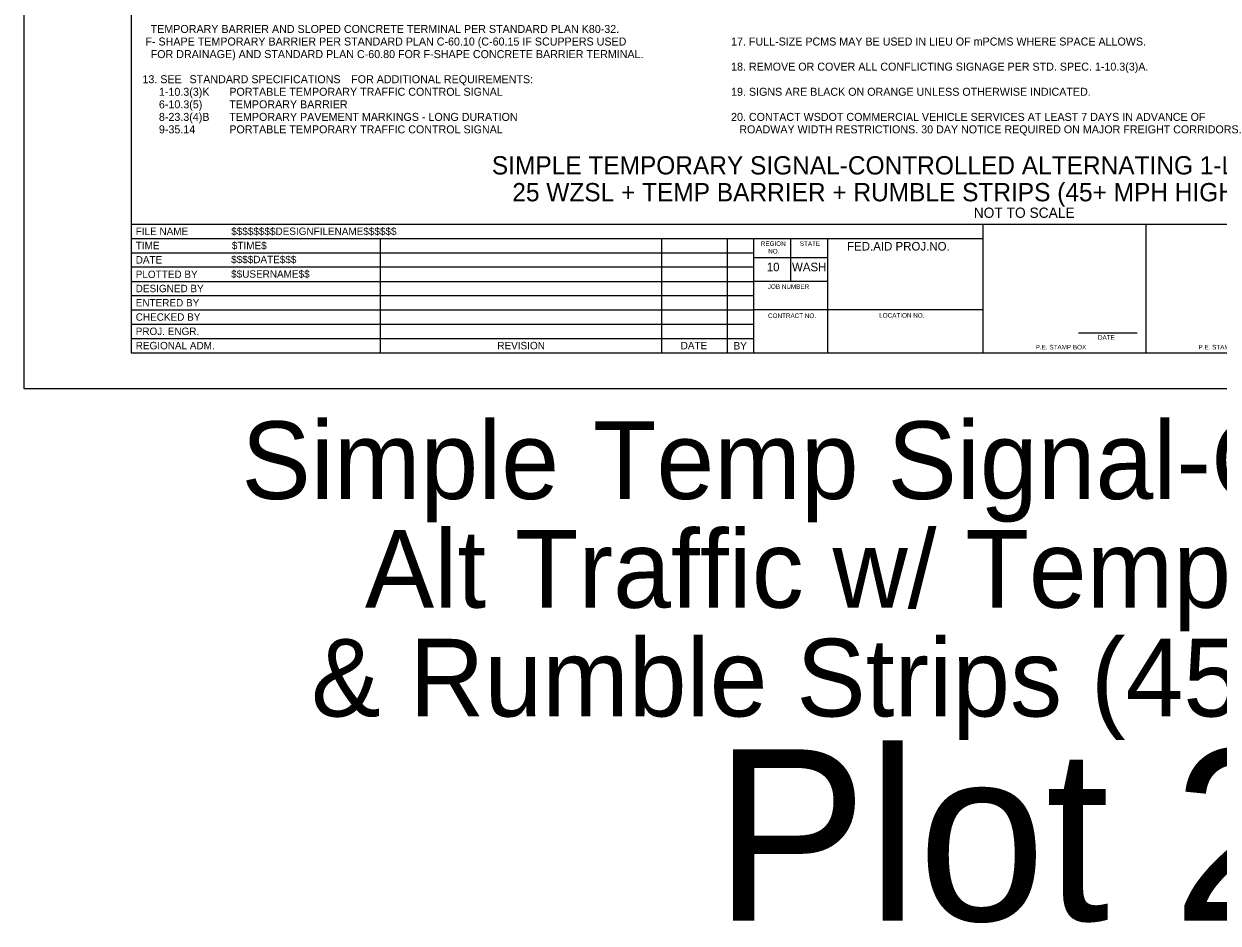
# Model space of a CAD drawing. Extents: x 99977 to 100176, y 99905 to 100011.
# Drawn here: x 100019.06 to 100029.51, y 99995.01 to 100002.88 of the extents above; entities that cross this region are included whole.
import ezdxf

# ---------------------------------------------------------------- set-up
doc = ezdxf.new("R2010")
doc.units = 0
for name, color, linetype in [('SH_DE_DetailHeading1Text', 7, 'Continuous'), ('SH_GI_GeneralNotesBodyText', 7, 'Continuous'), ('SH_GI_PlotLimits', 7, 'Continuous'), ('SH_GI_SheetBorder', 7, 'Continuous'), ('SH_GI_SheetLocationText', 7, 'Continuous'), ('SH_GI_SheetTextInCells', 7, 'Continuous'), ('SH_GI_TitleBlockText', 7, 'Continuous')]:
    doc.layers.add(name, color=color, linetype=linetype)

msp = doc.modelspace()

# ---------------------------------------------------------------- linework, layer by layer
at = {"layer": 'SH_GI_PlotLimits'}
msp.add_lwpolyline([(100019.062, 99999.687), (100036.062, 99999.687), (100036.062, 100010.687), (100019.062, 100010.687)], close=True, dxfattribs=at)
at = {"layer": 'SH_GI_SheetBorder'}
for p, q in [((100020, 100010.375), (100020, 100000)), ((100020, 100001.126), (100035.75, 100001.126)), ((100027.457, 100000), (100027.457, 100001.126)), ((100028.883, 100000), (100028.883, 100001.126)), ((100020, 100001.001), (100027.457, 100001.001)), ((100022.179, 100001.001), (100022.179, 100000)), ((100024.641, 100001.001), (100024.641, 100000)), ((100025.216, 100001.001), (100025.216, 100000)), ((100025.445, 100001.001), (100025.445, 100000)), ((100025.772, 100000.625), (100025.772, 100001.001)), ((100026.096, 100000), (100026.096, 100001.001)), ((100020, 100000.876), (100022.182, 100000.876)), ((100022.182, 100000.876), (100025.447, 100000.876)), ((100026.096, 100000.831), (100025.447, 100000.831)), ((100020, 100000.751), (100022.182, 100000.751)), ((100022.182, 100000.751), (100025.447, 100000.751)), ((100020, 100000.625), (100025.447, 100000.625)), ((100026.096, 100000.625), (100025.447, 100000.625)), ((100020, 100000.5), (100025.447, 100000.5)), ((100020, 100000.375), (100025.447, 100000.375)), ((100027.457, 100000.375), (100025.447, 100000.375)), ((100020, 100000.25), (100025.447, 100000.25)), ((100020, 100000.125), (100025.447, 100000.125)), ((100028.29, 100000.173), (100028.802, 100000.173)), ((100020, 100000), (100035.75, 100000))]:
    msp.add_line(p, q, dxfattribs=at)

# ---------------------------------------------------------------- texts
at = {"layer": 'SH_DE_DetailHeading1Text'}
for s, height, p in [('SIMPLE TEMPORARY SIGNAL-CONTROLLED ALTERNATING 1-LANE, 2-WAY TRAFFIC', 0.16, (100023.157, 100001.561)), ('25 WZSL + TEMP BARRIER + RUMBLE STRIPS (45+ MPH HIGHWAYS, 8+ DAYS)', 0.16, (100023.336, 100001.326)), ('NOT TO SCALE', 0.09, (100027.373, 100001.181))]:
    msp.add_text(s, height=height, rotation=360, dxfattribs=at).set_placement(p)
at = {"layer": 'SH_GI_GeneralNotesBodyText'}
for s, p in [('TEMPORARY BARRIER AND SLOPED CONCRETE TERMINAL PER STANDARD PLAN K80-32.', (100020.172, 100002.8)), (' F- SHAPE TEMPORARY BARRIER PER STANDARD PLAN C-60.10 (C-60.15 IF SCUPPERS USED ', (100020.1, 100002.69)), ('17. FULL-SIZE PCMS MAY BE USED IN LIEU OF mPCMS WHERE SPACE ALLOWS.', (100025.25, 100002.69)), ('FOR DRAINAGE) AND STANDARD PLAN C-60.80 FOR F-SHAPE CONCRETE BARRIER TERMINAL.', (100020.172, 100002.58)), ('18. REMOVE OR COVER ALL CONFLICTING SIGNAGE PER STD. SPEC. 1-10.3(3)A.', (100025.25, 100002.47)), ('13. SEE ', (100020.1, 100002.36)), ('STANDARD SPECIFICATIONS', (100020.512, 100002.36)), (' FOR ADDITIONAL REQUIREMENTS:', (100021.9, 100002.36)), ('1-10.3(3)K', (100020.244, 100002.25)), ('PORTABLE TEMPORARY TRAFFIC CONTROL SIGNAL', (100020.86, 100002.25)), ('19. SIGNS ARE BLACK ON ORANGE UNLESS OTHERWISE INDICATED.', (100025.25, 100002.25)), ('6-10.3(5)', (100020.244, 100002.14)), ('TEMPORARY BARRIER', (100020.86, 100002.14)), ('8-23.3(4)B', (100020.244, 100002.03)), ('TEMPORARY PAVEMENT MARKINGS - LONG DURATION', (100020.86, 100002.03)), ('20. CONTACT WSDOT COMMERCIAL VEHICLE SERVICES AT LEAST 7 DAYS IN ADVANCE OF ', (100025.25, 100002.03)), ('9-35.14', (100020.244, 100001.921)), ('PORTABLE TEMPORARY TRAFFIC CONTROL SIGNAL', (100020.86, 100001.921)), ('ROADWAY WIDTH RESTRICTIONS. 30 DAY NOTICE REQUIRED ON MAJOR FREIGHT CORRIDORS.', (100025.322, 100001.921))]:
    msp.add_text(s, height=0.07, rotation=360, dxfattribs=at).set_placement(p)
at = {"layer": 'SH_GI_SheetLocationText'}
for s, height, p in [('Simple', 0.68, (100020.966, 99998.719)), (' Temp Signal-Controlled', 0.68, (100023.789, 99998.719)), ('Alt Traffic w/ Temp Barrier', 0.68, (100022.046, 99997.767)), ('& Rumble Strips (45+ mph)', 0.68, (100021.576, 99996.815)), ('Plot 2', 1.5, (100025.102, 99995.027))]:
    msp.add_text(s, height=height, dxfattribs=at).set_placement(p)
at = {"layer": 'SH_GI_SheetTextInCells'}
for s, height, p in [('FILE NAME', 0.0651, (100020.041, 100001.031)), ('TIME', 0.0651, (100020.041, 100000.906)), ('REGION', 0.04, (100025.51, 100000.935)), ('STATE', 0.04, (100025.851, 100000.936)), ('FED.AID PROJ.NO.', 0.07506, (100026.265, 100000.895)), ('DATE', 0.0651, (100020.041, 100000.781)), ('NO.', 0.04, (100025.575, 100000.869)), ('PLOTTED BY', 0.0651, (100020.041, 100000.654)), ('10', 0.0751, (100025.562, 100000.713)), ('WASH', 0.0751, (100025.783, 100000.713)), ('DESIGNED BY', 0.06505, (100020.041, 100000.53)), ('JOB NUMBER', 0.04, (100025.571, 100000.559)), ('ENTERED BY', 0.0651, (100020.041, 100000.405)), ('CHECKED BY', 0.0651, (100020.041, 100000.28)), ('CONTRACT NO.', 0.04003, (100025.573, 100000.304)), ('LOCATION NO.', 0.04003, (100026.546, 100000.307)), ('PROJ. ENGR.', 0.06505, (100020.041, 100000.155)), ('REGIONAL ADM.', 0.06505, (100020.041, 100000.03)), ('REVISION', 0.0651, (100023.205, 100000.03)), ('DATE', 0.0651, (100024.809, 100000.03)), ('BY', 0.0651, (100025.272, 100000.028)), ('DATE', 0.04, (100028.46, 100000.114)), ('P.E. STAMP BOX', 0.04003, (100027.915, 100000.029)), ('P.E. STAMP BOX', 0.04003, (100029.339, 100000.029))]:
    msp.add_text(s, height=height, dxfattribs=at).set_placement(p)
at = {"layer": 'SH_GI_TitleBlockText'}
for s, height, p in [('$$$$$$$$DESIGNFILENAME$$$$$$', 0.06505, (100020.877, 100001.031)), ('$TIME$', 0.0651, (100020.882, 100000.906)), ('$$$$DATE$$$', 0.06505, (100020.876, 100000.784)), ('$$USERNAME$$', 0.06505, (100020.876, 100000.657))]:
    msp.add_text(s, height=height, dxfattribs=at).set_placement(p)

doc.saveas('drawing.dxf')
